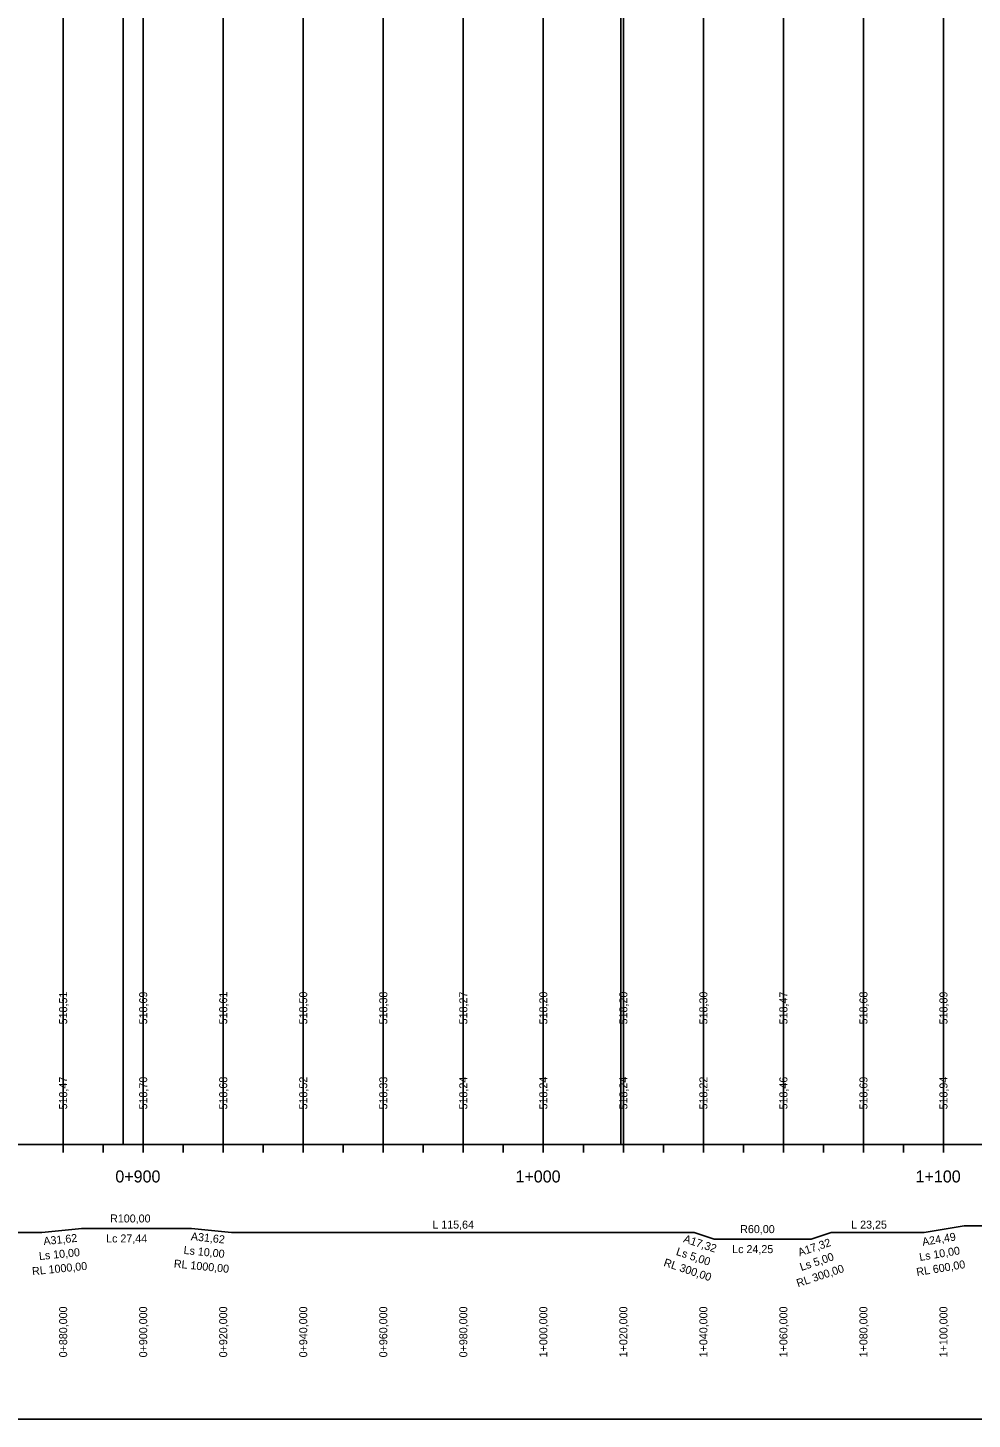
# Model space of a CAD drawing. Extents: x -632716 to -629545, y -1094726 to -1088285.
# Drawn here: x -631648.3 to -631412.3, y -1092797.3 to -1092449.6 of the extents above; entities that cross this region are included whole.
import ezdxf

# ---------------------------------------------------------------- set-up
doc = ezdxf.new("R2010")
doc.units = 0
for name, color, linetype in [('20', 7, 'Continuous'), ('formát', 7, 'Continuous'), ('NIVELETA_VYSKY', 7, 'Continuous'), ('REZ_POPIS', 7, 'Continuous'), ('REZ_TABULKA', 7, 'Continuous'), ('REZ_TENKA', 7, 'Continuous'), ('REZ_TLUSTA', 7, 'Continuous'), ('SKLONY_NIVELETA', 7, 'Continuous'), ('TEREN_VYSKY', 7, 'Continuous')]:
    doc.layers.add(name, color=color, linetype=linetype)

msp = doc.modelspace()

# ---------------------------------------------------------------- linework, layer by layer
at = {"layer": '20'}
for points in [[(-631419.44, -1092389.71), (-631419.44, -1092678.62), (-631419.44, -1092728.62), (-631419.44, -1092668.62)], [(-631639.44, -1092393.5), (-631639.44, -1092678.62), (-631639.44, -1092728.62), (-631639.44, -1092668.62)], [(-631619.44, -1092391.68), (-631619.44, -1092678.62), (-631619.44, -1092728.62), (-631619.44, -1092668.62)], [(-631599.44, -1092392.5), (-631599.44, -1092678.62), (-631599.44, -1092728.62), (-631599.44, -1092668.62)], [(-631579.44, -1092393.64), (-631579.44, -1092678.62), (-631579.44, -1092728.62), (-631579.44, -1092668.62)], [(-631439.44, -1092391.8), (-631439.44, -1092678.62), (-631439.44, -1092728.62), (-631439.44, -1092668.62)], [(-631559.44, -1092394.77), (-631559.44, -1092678.62), (-631559.44, -1092728.62), (-631559.44, -1092668.62)], [(-631539.44, -1092395.91), (-631539.44, -1092678.62), (-631539.44, -1092728.62), (-631539.44, -1092668.62)], [(-631519.44, -1092396.66), (-631519.44, -1092678.62), (-631519.44, -1092728.62), (-631519.44, -1092668.62)], [(-631499.44, -1092396.58), (-631499.44, -1092678.62), (-631499.44, -1092728.62), (-631499.44, -1092668.62)], [(-631479.44, -1092395.65), (-631479.44, -1092678.62), (-631479.44, -1092728.62), (-631479.44, -1092668.62)], [(-631459.44, -1092393.89), (-631459.44, -1092678.62), (-631459.44, -1092728.62), (-631459.44, -1092668.62)]]:
    msp.add_lwpolyline(points, dxfattribs=at)
at = {"layer": 'formát'}
msp.add_lwpolyline([(-632626.91, -1092797.28), (-630526.91, -1092797.28), (-630526.91, -1092203.28), (-632626.91, -1092203.28)], close=True, dxfattribs=at)
at = {"layer": 'REZ_TABULKA'}
msp.add_lwpolyline([(-631668.67, -1092750.62), (-631644.81, -1092750.62), (-631644.81, -1092750.62), (-631634.81, -1092749.62), (-631634.81, -1092749.62), (-631607.37, -1092749.62), (-631607.37, -1092749.62), (-631597.37, -1092750.62), (-631597.37, -1092750.62), (-631481.74, -1092750.62), (-631481.74, -1092750.62), (-631476.74, -1092752.28), (-631476.74, -1092752.28), (-631452.49, -1092752.28), (-631452.49, -1092752.28), (-631447.49, -1092750.62), (-631447.49, -1092750.62), (-631424.24, -1092750.62), (-631424.24, -1092750.62), (-631414.24, -1092748.95), (-631414.24, -1092748.95), (-631390.53, -1092748.95)], dxfattribs=at)
at = {"layer": 'REZ_TENKA'}
for p, q in [((-631639.44, -1092730.62), (-631639.44, -1092728.62)), ((-631629.44, -1092730.62), (-631629.44, -1092728.62)), ((-631609.44, -1092730.62), (-631609.44, -1092728.62)), ((-631599.44, -1092730.62), (-631599.44, -1092728.62)), ((-631589.44, -1092730.62), (-631589.44, -1092728.62)), ((-631579.44, -1092730.62), (-631579.44, -1092728.62)), ((-631569.44, -1092730.62), (-631569.44, -1092728.62)), ((-631559.44, -1092730.62), (-631559.44, -1092728.62)), ((-631549.44, -1092730.62), (-631549.44, -1092728.62)), ((-631539.44, -1092730.62), (-631539.44, -1092728.62)), ((-631529.44, -1092730.62), (-631529.44, -1092728.62)), ((-631509.44, -1092730.62), (-631509.44, -1092728.62)), ((-631499.44, -1092730.62), (-631499.44, -1092728.62)), ((-631489.44, -1092730.62), (-631489.44, -1092728.62)), ((-631479.44, -1092730.62), (-631479.44, -1092728.62)), ((-631469.44, -1092730.62), (-631469.44, -1092728.62)), ((-631459.44, -1092730.62), (-631459.44, -1092728.62)), ((-631449.44, -1092730.62), (-631449.44, -1092728.62)), ((-631439.44, -1092730.62), (-631439.44, -1092728.62)), ((-631429.44, -1092730.62), (-631429.44, -1092728.62))]:
    msp.add_line(p, q, dxfattribs=at)
at = {"layer": 'REZ_TLUSTA'}
for p, q in [((-631619.44, -1092730.62), (-631619.44, -1092726.62)), ((-631519.44, -1092730.62), (-631519.44, -1092726.62)), ((-631419.44, -1092730.62), (-631419.44, -1092726.62)), ((-632519.44, -1092728.62), (-630959.44, -1092728.62))]:
    msp.add_line(p, q, dxfattribs=at)
at = {"layer": 'SKLONY_NIVELETA'}
for p, q in [((-631624.47, -1092291.08), (-631624.47, -1092728.62)), ((-631500.1, -1092298.14), (-631500.1, -1092728.62))]:
    msp.add_line(p, q, dxfattribs=at)

# ---------------------------------------------------------------- texts
at = {"layer": 'NIVELETA_VYSKY'}
for s, p in [('518,51', (-631638.44, -1092698.62)), ('518,69', (-631618.44, -1092698.62)), ('518,61', (-631598.44, -1092698.62)), ('518,50', (-631578.44, -1092698.62)), ('518,38', (-631558.44, -1092698.62)), ('518,27', (-631538.44, -1092698.62)), ('518,20', (-631518.44, -1092698.62)), ('518,20', (-631498.44, -1092698.62)), ('518,30', (-631478.44, -1092698.62)), ('518,47', (-631458.44, -1092698.62)), ('518,68', (-631438.44, -1092698.62)), ('518,89', (-631418.44, -1092698.62))]:
    msp.add_text(s, height=2, rotation=90, dxfattribs=at).set_placement(p)
at = {"layer": 'REZ_POPIS'}
for s, p in [('0+900', (-631626.4, -1092738.12)), ('1+000', (-631526.4, -1092738.12)), ('1+100', (-631426.4, -1092738.12))]:
    msp.add_text(s, height=3, dxfattribs=at).set_placement(p)
at = {"layer": 'REZ_TABULKA'}
for s, p in [('R100,00', (-631627.71, -1092748.12)), ('L 115,64', (-631547.18, -1092749.66)), ('L 23,25', (-631442.49, -1092749.66)), ('Lc 27,44', (-631628.71, -1092753.12)), ('R60,00', (-631470.24, -1092750.78)), ('Lc 24,25', (-631472.23, -1092755.78))]:
    msp.add_text(s, height=2, dxfattribs=at).set_placement(p)
for s, rotation, p in [('A31,62', 5.7106, (-631644.28, -1092753.79)), ('A31,62', 354.2894, (-631607.58, -1092752.54)), ('A17,32', 341.5651, (-631484.59, -1092753)), ('A24,49', 9.4623, (-631424.59, -1092753.98)), ('Ls 10,00', 5.7106, (-631645.39, -1092757.52)), ('Ls 10,00', 354.2894, (-631609.41, -1092755.97)), ('Ls 5,00', 341.5651, (-631486.41, -1092756.19)), ('A17,32', 18.4349, (-631455.42, -1092756.61)), ('Ls 10,00', 9.4623, (-631425.32, -1092757.75)), ('RL 1000,00', 5.7106, (-631647.12, -1092761.31)), ('RL 1000,00', 354.2894, (-631611.85, -1092759.35)), ('RL 300,00', 341.5651, (-631489.53, -1092758.94)), ('RL 300,00', 18.4349, (-631455.8, -1092764.33)), ('Ls 5,00', 18.4349, (-631454.95, -1092760.25)), ('RL 600,00', 9.4623, (-631426.04, -1092761.52)), ('0+880,000', 90, (-631638.44, -1092781.83)), ('0+900,000', 90, (-631618.44, -1092781.83)), ('0+920,000', 90, (-631598.44, -1092781.83)), ('0+940,000', 90, (-631578.44, -1092781.83)), ('0+960,000', 90, (-631558.44, -1092781.83)), ('0+980,000', 90, (-631538.44, -1092781.83)), ('1+000,000', 90, (-631518.44, -1092781.83)), ('1+020,000', 90, (-631498.44, -1092781.83)), ('1+040,000', 90, (-631478.44, -1092781.83)), ('1+060,000', 90, (-631458.44, -1092781.83)), ('1+080,000', 90, (-631438.44, -1092781.83)), ('1+100,000', 90, (-631418.44, -1092781.83))]:
    msp.add_text(s, height=2, rotation=rotation, dxfattribs=at).set_placement(p)
at = {"layer": 'TEREN_VYSKY'}
for s, p in [('518,47', (-631638.44, -1092719.88)), ('518,70', (-631618.44, -1092719.88)), ('518,68', (-631598.44, -1092719.88)), ('518,52', (-631578.44, -1092719.88)), ('518,33', (-631558.44, -1092719.88)), ('518,24', (-631538.44, -1092719.88)), ('518,24', (-631518.44, -1092719.88)), ('518,24', (-631498.44, -1092719.88)), ('518,22', (-631478.44, -1092719.88)), ('518,46', (-631458.44, -1092719.88)), ('518,69', (-631438.44, -1092719.88)), ('518,94', (-631418.44, -1092719.88))]:
    msp.add_text(s, height=2, rotation=90, dxfattribs=at).set_placement(p)

doc.saveas('drawing.dxf')
